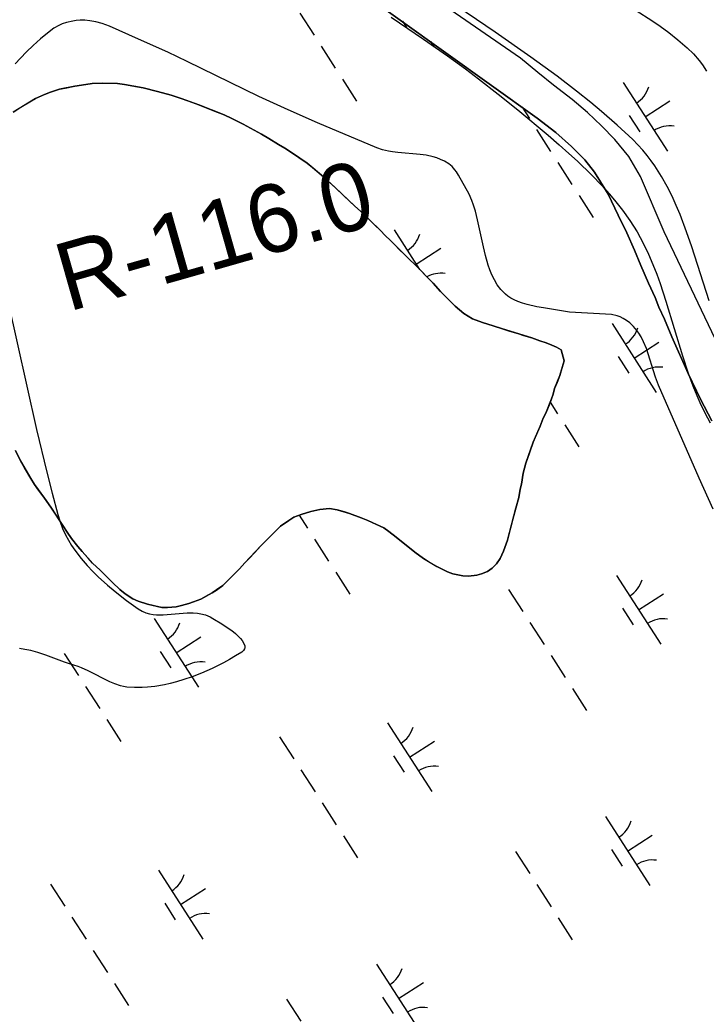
# Model space of a CAD drawing. Extents: x 3937982 to 3958556, y 219448 to 241894.
# Drawn here: x 3949928 to 3950347, y 228394 to 229001 of the extents above; entities that cross this region are included whole.
import ezdxf

# ---------------------------------------------------------------- set-up
doc = ezdxf.new("R2010")
doc.units = 0
for name, color, linetype in [('V-RIVR-RANG-IDEN', 7, 'Continuous'), ('V-SITE-VEGE', 7, 'Continuous'), ('V-TOPO-SHOR', 7, 'Continuous'), ('V-WETL-SWMP', 7, 'Continuous')]:
    doc.layers.add(name, color=color, linetype=linetype)

msp = doc.modelspace()

# ---------------------------------------------------------------- linework, layer by layer
at = {"layer": 'V-SITE-VEGE'}
for points in [[(3950348.617, 228829.865), (3950337.947, 228862.819), (3950334.75, 228872.131), (3950330.798, 228882.582), (3950328.514, 228888.044), (3950325.911, 228893.766), (3950322.917, 228899.73), (3950319.442, 228905.915), (3950315.37, 228912.286), (3950313.107, 228915.471), (3950310.647, 228918.682), (3950307.969, 228921.91), (3950305.044, 228925.142), (3950301.851, 228928.369), (3950292.476, 228937.11), (3950282.887, 228945.501), (3950276.386, 228950.92), (3950267.603, 228957.955), (3950255.71, 228967.038), (3950239.606, 228978.74), (3950217.853, 228993.868), (3950188.736, 229013.839)], [(3950304, 229007.226), (3950313.545, 229001.057), (3950318.563, 228997.569), (3950323.847, 228993.676), (3950329.401, 228989.304), (3950335.219, 228984.368), (3950339.045, 228980.661), (3950342.445, 228976.708), (3950344.493, 228973.952), (3950346.975, 228970.132)], [(3950171.943, 228919.344), (3950158.459, 228920.476), (3950155.135, 228920.892), (3950152.675, 228921.314), (3950149.06, 228922.188), (3950145.556, 228923.428), (3950109.38, 228938.626), (3950091.376, 228946.476), (3950082.437, 228950.539), (3950073.553, 228954.721), (3950029.648, 228976.133), (3950017.874, 228981.705), (3950000.074, 228989.752), (3949982.232, 228997.543), (3949977.884, 228999.183), (3949973.917, 229000.266), (3949970.354, 229000.905), (3949967.188, 229001.196), (3949964.396, 229001.229), (3949961.947, 229001.071), (3949959.807, 229000.783), (3949956.081, 228999.92), (3949953.323, 228998.958), (3949951.281, 228998.04), (3949948.274, 228996.349), (3949945.354, 228994.249), (3949940.215, 228989.975), (3949935.607, 228985.871), (3949931.491, 228981.939), (3949927.819, 228978.181), (3949924.556, 228974.597)], [(3950154.342, 229003.203), (3950174.103, 228989.787), (3950188.769, 228979.473), (3950199.658, 228971.549), (3950207.754, 228965.479), (3950219.767, 228956.14), (3950231.607, 228946.486), (3950250.141, 228931.015), (3950257.014, 228925.142), (3950262.943, 228919.919), (3950268.047, 228915.264), (3950276.737, 228906.874), (3950283.001, 228900.328), (3950287.534, 228895.249), (3950290.829, 228891.335), (3950295.584, 228885.269), (3950300.096, 228878.957), (3950302.408, 228875.427), (3950304.526, 228871.949), (3950308.298, 228865.07), (3950311.489, 228858.467), (3950314.215, 228852.161), (3950316.57, 228846.163), (3950318.628, 228840.475), (3950322.192, 228829.682), (3950332.24, 228796.314), (3950335.742, 228785.734), (3950338.621, 228777.921), (3950340.97, 228772.152), (3950342.852, 228767.882), (3950345.906, 228761.586), (3950349.269, 228755.43)], [(3950351.026, 228702.727), (3950342.447, 228721.587), (3950317.658, 228778.491), (3950315.763, 228783.344), (3950310.328, 228800.758), (3950308.561, 228804.957), (3950306.957, 228808), (3950305.558, 228810.21), (3950304.383, 228811.822), (3950302.392, 228814.152), (3950300.096, 228816.37), (3950298.067, 228817.956), (3950296.096, 228819.162), (3950294.2, 228820.071), (3950292.381, 228820.751), (3950288.877, 228821.634), (3950263.218, 228822.959), (3950247.327, 228825.543), (3950243.364, 228826.27), (3950237.458, 228827.651), (3950234.523, 228828.523), (3950231.607, 228829.547), (3950229.411, 228830.502), (3950227.439, 228831.577), (3950225.676, 228832.756), (3950224.093, 228834.022), (3950222.669, 228835.355), (3950221.392, 228836.744), (3950219.174, 228839.683), (3950217.371, 228842.714), (3950215.897, 228845.765), (3950214.68, 228848.788), (3950213.658, 228851.745), (3950212.003, 228857.554), (3950210.748, 228862.842), (3950207.137, 228879.404), (3950205.776, 228884.591), (3950204.608, 228888.362), (3950203.627, 228891.1), (3950201.954, 228895.034), (3950195.544, 228906.699), (3950194.294, 228908.604), (3950193.262, 228909.964), (3950191.511, 228911.862), (3950189.457, 228913.546), (3950186.963, 228915.098), (3950184.548, 228916.284), (3950182.226, 228917.187), (3950180.006, 228917.875), (3950175.746, 228918.807), (3950171.943, 228919.344)], [(3949919.92, 228830.727), (3949937.713, 228751.224), (3949943.902, 228725.316), (3949947.181, 228712.375), (3949950.621, 228699.434), (3949952.043, 228694.912), (3949953.665, 228690.803), (3949955.424, 228687.068), (3949957.269, 228683.66), (3949959.164, 228680.549), (3949961.072, 228677.702), (3949964.972, 228672.539), (3949968.695, 228668.204), (3949972.156, 228664.538), (3949975.326, 228661.425), (3949981.134, 228656.18), (3949985.669, 228652.403), (3949992.667, 228646.968), (3949999.794, 228641.787), (3950002.182, 228640.359), (3950004.521, 228639.395), (3950006.792, 228638.774), (3950008.981, 228638.407), (3950011.078, 228638.227), (3950015.113, 228638.219), (3950029.703, 228639.372), (3950033.326, 228639.368), (3950036, 228639.145), (3950037.979, 228638.823), (3950040.883, 228638.045), (3950043.699, 228636.847), (3950045.485, 228635.894), (3950050.955, 228632.663), (3950054.217, 228630.496), (3950056.972, 228628.481), (3950059.2, 228626.666), (3950060.945, 228625.065), (3950062.268, 228623.674), (3950063.241, 228622.478), (3950064.386, 228620.577), (3950064.844, 228619.113), (3950064.869, 228618.081), (3950064.687, 228617.352), (3950064.072, 228616.338), (3950063.016, 228615.433), (3950059.231, 228613.047), (3950055.528, 228610.868), (3950051.93, 228608.881), (3950044.907, 228605.353), (3950038.53, 228602.531), (3950032.814, 228600.302), (3950027.745, 228598.57)], [(3950027.745, 228598.57), (3950023.28, 228597.236), (3950019.367, 228596.223), (3950015.944, 228595.463), (3950009.989, 228594.435), (3950005.571, 228593.939), (3950002.299, 228593.73), (3949997.473, 228593.7), (3949992.769, 228594.021), (3949990.791, 228594.33), (3949988.935, 228594.771), (3949985.466, 228595.926), (3949982.431, 228597.216), (3949969.148, 228604.038), (3949965.156, 228605.828), (3949963.157, 228606.575), (3949957.941, 228608.177), (3949954.824, 228609.246), (3949943.32, 228613.489), (3949938.487, 228615.099), (3949934.241, 228616.281), (3949930.543, 228617.061), (3949927.334, 228617.499)]]:
    msp.add_lwpolyline(points, dxfattribs=at)
at = {"layer": 'V-TOPO-SHOR'}
for points in [[(3950404.1, 228697.801), (3950321.143, 228872.076), (3950306.678, 228905.891), (3950299.594, 228918.004), (3950290.858, 228928.451), (3950282.768, 228936.852), (3950274.166, 228944.997), (3950264.801, 228952.757), (3950253.512, 228961.529), (3950243.891, 228969.413), (3950233.241, 228978.189), (3950120.02, 229056.193)], [(3950350.104, 228756.581), (3950343.272, 228769.848), (3950335.662, 228785.54), (3950325.848, 228807.996), (3950321.201, 228818.715), (3950317.844, 228826.117), (3950315.518, 228831.859), (3950311.518, 228840.662), (3950306.867, 228851.51), (3950302.992, 228860.824), (3950298.216, 228871.414), (3950293.055, 228882.259), (3950286.864, 228895.018), (3950278.496, 228908.532), (3950272.581, 228916.049), (3950264.494, 228924.069), (3950254.868, 228932.719), (3950243.58, 228941.493), (3950132.011, 229021.551)], [(3949923.362, 228945.147), (3949928.208, 228948.108), (3949933.564, 228951.327), (3949937.133, 228953.517), (3949942.62, 228955.968), (3949946.321, 228957.392), (3949951.811, 228959.077), (3949955.258, 228959.857), (3949961.136, 228961.035), (3949965.095, 228961.69), (3949971.611, 228962.614), (3949978.13, 228962.899), (3949987.08, 228962.553), (3949991.43, 228962.061), (3949998.211, 228960.812), (3950002.817, 228959.935), (3950011.519, 228957.799), (3950019.967, 228955.536), (3950025.984, 228953.517), (3950030.209, 228951.999), (3950036.867, 228949.601), (3950041.35, 228947.829), (3950048.137, 228945.046), (3950052.364, 228943.404), (3950056.976, 228941.249), (3950064.021, 228937.7), (3950070.685, 228934.022), (3950075.17, 228931.611), (3950079.527, 228929.074), (3950085.425, 228925.392), (3950089.398, 228923.108), (3950094.653, 228919.68), (3950097.987, 228917.392), (3950102.988, 228913.962), (3950106.196, 228911.291), (3950112.997, 228905.569), (3950116.589, 228902.259), (3950120.054, 228899.079), (3950125.447, 228893.988), (3950132.121, 228887.624), (3950135.586, 228884.7), (3950140.209, 228880.245), (3950144.573, 228875.916), (3950147.397, 228873.243), (3950151.121, 228869.426), (3950153.56, 228867.134), (3950156.9, 228863.698), (3950159.081, 228861.533), (3950162.677, 228857.969), (3950165.117, 228855.551), (3950169.096, 228851.733), (3950171.793, 228848.932), (3950175.901, 228844.731), (3950179.883, 228840.658), (3950184.378, 228835.562)], [(3950184.378, 228835.562), (3950186.69, 228833.273), (3950190.157, 228829.836), (3950193.367, 228826.653), (3950198.757, 228822.074), (3950204.01, 228818.9), (3950210.029, 228816.624), (3950216.685, 228814.607), (3950222.319, 228812.715), (3950226.542, 228811.455), (3950231.662, 228809.944), (3950235.119, 228808.807), (3950240.239, 228807.296), (3950245.105, 228805.526), (3950249.074, 228804.265), (3950252.404, 228802.745), (3950255.349, 228801.608), (3950258.169, 228799.958), (3950259.988, 228793.189)], [(3950259.988, 228793.189), (3950258.225, 228787.174), (3950257.342, 228784.229), (3950255.7, 228780.004), (3950254.18, 228776.418), (3950253.301, 228772.961), (3950252.292, 228770.018), (3950250.772, 228766.176), (3950248.749, 228761.31), (3950247.227, 228758.234), (3950245.331, 228753.368), (3950243.684, 228749.782), (3950241.028, 228743.634), (3950238.754, 228736.976), (3950236.608, 228730.703), (3950234.974, 228724.559), (3950233.979, 228718.034), (3950233.225, 228714.964), (3950232.352, 228709.717), (3950230.462, 228703.19), (3950228.703, 228696.534), (3950227.568, 228692.438), (3950226.69, 228688.856), (3950225.305, 228683.736), (3950223.034, 228676.949), (3950220.88, 228672.466), (3950218.592, 228669.26), (3950216.046, 228666.692), (3950213.243, 228664.505), (3950209.542, 228663.213), (3950206.605, 228662.432), (3950201.622, 228661.773), (3950198.169, 228661.884), (3950192.027, 228663.264), (3950188.697, 228664.401), (3950184.982, 228666.301), (3950182.164, 228667.569), (3950177.55, 228670.36), (3950174.089, 228672.519), (3950168.83, 228676.459), (3950165.495, 228679.13), (3950160.492, 228683.199), (3950157.412, 228685.616), (3950152.925, 228689.046), (3950149.847, 228691.207), (3950145.364, 228693.232), (3950139.981, 228695.768), (3950136.012, 228697.412), (3950128.969, 228699.937), (3950125.897, 228700.947), (3950121.289, 228702.334), (3950116.683, 228703.081), (3950110.677, 228702.545), (3950105.186, 228701.242), (3950099.441, 228699.428), (3950094.973, 228697.746), (3950091.913, 228695.815), (3950086.815, 228692.341), (3950082.359, 228687.975), (3950077.268, 228682.841), (3950074.722, 228680.273), (3950071.031, 228676.293), (3950067.341, 228672.441), (3950064.922, 228669.875), (3950061.615, 228666.152), (3950059.45, 228663.971), (3950057.158, 228661.785), (3950054.996, 228659.475), (3950051.43, 228656.137), (3950047.608, 228653.309), (3950044.932, 228651.506), (3950040.848, 228649.315), (3950038.044, 228647.769), (3950033.576, 228646.087), (3950030.641, 228645.051), (3950026.172, 228643.755), (3950022.977, 228643.101), (3950017.738, 228642.696), (3950014.288, 228642.682), (3950009.68, 228643.683), (3950005.586, 228644.689), (3949999.825, 228646.581), (3949996.494, 228647.845), (3949991.878, 228650.892), (3949988.671, 228653.692), (3949984.051, 228657.89), (3949979.684, 228662.346), (3949976.602, 228665.4), (3949971.982, 228669.727), (3949969.156, 228672.783), (3949965.559, 228676.732), (3949962.989, 228679.789), (3949959.133, 228684.758), (3949956.432, 228688.581), (3949953.728, 228692.79), (3949949.354, 228699.546), (3949946.521, 228703.88), (3949942.534, 228709.487), (3949938.933, 228714.331), (3949936.49, 228717.644), (3949934.174, 228721.468)], [(3949934.174, 228721.468), (3949930.438, 228727.846), (3949927.991, 228732.181), (3949924.894, 228738.561)]]:
    msp.add_lwpolyline(points, dxfattribs=at)
at = {"layer": 'V-WETL-SWMP'}
for p, q in [((3950098.533, 229005.606), (3950107.193, 228992.152)), ((3950161.227, 229000.586), (3950163.69, 228996.761)), ((3950178.279, 228988.35), (3950180.461, 228984.96)), ((3950111.523, 228985.426), (3950120.183, 228971.972)), ((3950124.512, 228965.245), (3950133.172, 228951.791)), ((3950295.965, 228963.313), (3950323.027, 228921.27)), ((3950309.496, 228942.292), (3950324.631, 228952.034)), ((3950234.35, 228948.115), (3950238.76, 228941.264)), ((3950299.761, 228943.161), (3950306.256, 228933.07)), ((3950243.09, 228934.538), (3950251.749, 228921.084)), ((3950256.079, 228914.357), (3950264.739, 228900.903)), ((3950269.069, 228894.176), (3950277.729, 228880.722)), ((3950156.097, 228873.284), (3950171.671, 228849.088)), ((3950169.629, 228852.262), (3950184.764, 228862.005)), ((3950289.227, 228815.985), (3950316.289, 228773.942)), ((3950302.758, 228794.964), (3950317.893, 228804.706)), ((3950293.023, 228795.833), (3950299.518, 228785.742)), ((3950251.472, 228768.004), (3950256.01, 228760.953)), ((3950260.34, 228754.227), (3950269, 228740.773)), ((3950098.117, 228698.929), (3950103.153, 228691.105)), ((3950107.483, 228684.378), (3950116.143, 228670.924)), ((3950120.473, 228664.197), (3950129.133, 228650.743)), ((3950291.925, 228662.265), (3950318.988, 228620.222)), ((3950226.06, 228653.671), (3950234.72, 228640.217)), ((3950305.456, 228641.244), (3950320.592, 228650.986)), ((3950295.721, 228642.113), (3950302.216, 228632.023)), ((3950009.492, 228635.926), (3950036.554, 228593.883)), ((3950239.05, 228633.49), (3950247.71, 228620.036)), ((3950023.023, 228614.905), (3950038.159, 228624.647)), ((3950013.288, 228615.774), (3950019.783, 228605.683)), ((3949954.626, 228614.529), (3949963.286, 228601.075)), ((3950252.04, 228613.309), (3950260.7, 228599.855)), ((3949967.616, 228594.348), (3949976.276, 228580.894)), ((3950265.03, 228593.128), (3950273.69, 228579.674)), ((3949980.606, 228574.168), (3949989.266, 228560.714)), ((3950152.058, 228572.236), (3950179.12, 228530.193)), ((3950086.193, 228563.641), (3950094.853, 228550.187)), ((3950165.589, 228551.214), (3950180.725, 228560.957)), ((3950155.854, 228552.084), (3950162.349, 228541.993)), ((3950099.183, 228543.46), (3950107.843, 228530.006)), ((3950112.173, 228523.28), (3950120.833, 228509.826)), ((3950285.187, 228514.937), (3950312.249, 228472.894)), ((3950125.163, 228503.099), (3950133.823, 228489.645)), ((3950298.718, 228493.916), (3950313.854, 228503.658)), ((3950288.983, 228494.785), (3950295.478, 228484.695)), ((3950230.321, 228493.54), (3950238.981, 228480.086)), ((3950012.191, 228482.206), (3950039.253, 228440.163)), ((3949946.326, 228473.612), (3949954.986, 228460.158)), ((3950025.722, 228461.185), (3950040.857, 228470.927)), ((3950243.311, 228473.36), (3950251.971, 228459.906)), ((3950015.987, 228462.054), (3950022.482, 228451.964)), ((3949959.316, 228453.431), (3949967.976, 228439.977)), ((3950256.301, 228453.179), (3950264.961, 228439.725)), ((3949972.305, 228433.25), (3949980.965, 228419.796)), ((3950145.32, 228424.908), (3950172.382, 228382.865)), ((3949985.295, 228413.069), (3949993.955, 228399.615)), ((3950158.851, 228403.886), (3950173.987, 228413.629)), ((3950090.454, 228403.511), (3950099.114, 228390.057)), ((3950149.116, 228404.755), (3950155.611, 228394.665))]:
    msp.add_line(p, q, dxfattribs=at)
for points in [[(3950404.099, 228697.801), (3950321.143, 228872.075), (3950306.679, 228905.891), (3950299.595, 228918.005), (3950290.857, 228928.451), (3950282.767, 228936.853), (3950274.166, 228944.998), (3950264.8, 228952.756), (3950253.512, 228961.528), (3950243.89, 228969.413), (3950233.241, 228978.188), (3950120.019, 229056.194)], [(3950132.011, 229021.551), (3950243.58, 228941.492), (3950254.868, 228932.72), (3950264.494, 228924.068), (3950272.582, 228916.049), (3950278.496, 228908.532), (3950286.864, 228895.017), (3950293.055, 228882.259), (3950298.216, 228871.415), (3950302.992, 228860.825), (3950306.867, 228851.509), (3950311.517, 228840.662), (3950315.518, 228831.859), (3950317.844, 228826.116), (3950321.2, 228818.715), (3950325.848, 228807.997), (3950335.661, 228785.539), (3950343.272, 228769.847), (3950350.105, 228756.581)], [(3950259.989, 228793.19), (3950258.17, 228799.958), (3950255.35, 228801.608), (3950252.405, 228802.746), (3950249.075, 228804.265), (3950245.106, 228805.527), (3950240.24, 228807.295), (3950222.319, 228812.715), (3950216.686, 228814.608), (3950210.029, 228816.625), (3950204.011, 228818.9), (3950198.756, 228822.074), (3950193.366, 228826.653), (3950184.379, 228835.563), (3950179.882, 228840.657), (3950169.096, 228851.733), (3950165.116, 228855.551), (3950156.899, 228863.697), (3950153.56, 228867.135), (3950151.121, 228869.425), (3950147.397, 228873.244), (3950135.586, 228884.699), (3950132.122, 228887.625), (3950120.055, 228899.078), (3950112.996, 228905.568), (3950102.988, 228913.962), (3950094.653, 228919.679), (3950089.397, 228923.108), (3950085.424, 228925.392), (3950079.527, 228929.074), (3950075.17, 228931.612), (3950064.021, 228937.7), (3950056.975, 228941.249), (3950052.363, 228943.403), (3950036.867, 228949.6), (3950025.984, 228953.516), (3950019.966, 228955.536), (3950011.519, 228957.8), (3950002.816, 228959.936), (3949991.429, 228962.06), (3949987.08, 228962.553), (3949978.13, 228962.898), (3949971.611, 228962.614), (3949961.135, 228961.034), (3949951.811, 228959.077), (3949946.321, 228957.391), (3949942.62, 228955.969), (3949937.133, 228953.516), (3949923.362, 228945.147)], [(3950022.978, 228643.102), (3950026.172, 228643.755), (3950030.641, 228645.052), (3950038.044, 228647.769), (3950044.931, 228651.506), (3950047.608, 228653.308), (3950051.431, 228656.137), (3950054.996, 228659.476), (3950057.159, 228661.786), (3950061.615, 228666.152), (3950064.923, 228669.874), (3950074.722, 228680.272), (3950086.815, 228692.341), (3950091.913, 228695.815), (3950094.973, 228697.746), (3950099.441, 228699.427), (3950105.186, 228701.242), (3950110.677, 228702.544), (3950116.683, 228703.081), (3950121.289, 228702.334), (3950128.97, 228699.938), (3950136.012, 228697.412), (3950139.982, 228695.767), (3950149.846, 228691.207), (3950152.924, 228689.047), (3950157.413, 228685.615), (3950168.83, 228676.46), (3950174.089, 228672.519), (3950182.164, 228667.568), (3950184.982, 228666.302), (3950188.698, 228664.4), (3950192.027, 228663.264), (3950198.169, 228661.884), (3950201.622, 228661.772), (3950206.605, 228662.432), (3950209.542, 228663.212), (3950213.243, 228664.506), (3950216.047, 228666.692), (3950218.592, 228669.26), (3950220.88, 228672.466), (3950223.034, 228676.949), (3950225.305, 228683.735), (3950230.463, 228703.189), (3950232.352, 228709.717), (3950233.225, 228714.963), (3950233.978, 228718.034), (3950234.973, 228724.559), (3950236.608, 228730.702), (3950241.027, 228743.633), (3950245.331, 228753.368), (3950247.228, 228758.234), (3950248.749, 228761.309), (3950252.291, 228770.017), (3950253.301, 228772.962), (3950254.181, 228776.418), (3950257.343, 228784.23), (3950259.989, 228793.19)], [(3949924.894, 228738.56), (3949927.99, 228732.181), (3949934.173, 228721.469), (3949936.49, 228717.644), (3949942.534, 228709.488), (3949946.522, 228703.88), (3949956.432, 228688.582), (3949959.133, 228684.758), (3949962.99, 228679.789), (3949965.56, 228676.732), (3949971.982, 228669.728), (3949976.603, 228665.401), (3949984.05, 228657.891), (3949988.671, 228653.692), (3949991.879, 228650.893), (3949996.494, 228647.845), (3949999.824, 228646.581), (3950005.585, 228644.688), (3950014.287, 228642.681), (3950017.739, 228642.695), (3950022.978, 228643.102)]]:
    msp.add_lwpolyline(points, dxfattribs=at)
for centre, start, end in [((3950294.745, 228965.646), 301.99668, 343.540338), ((3950324.645, 228919.194), 81.996677, 123.540335), ((3950154.878, 228875.616), 301.99668, 343.540338), ((3950184.778, 228829.165), 81.996677, 119.411994), ((3950288.007, 228818.318), 301.99668, 343.540338), ((3950317.907, 228771.866), 81.996677, 123.540335), ((3950290.706, 228664.598), 301.99668, 343.540338), ((3950320.606, 228618.146), 81.996677, 123.540335), ((3950008.273, 228638.259), 301.99668, 343.540338), ((3950038.173, 228591.807), 81.996677, 123.540335), ((3950150.839, 228574.569), 301.99668, 343.540338), ((3950180.739, 228528.117), 81.996677, 123.540335), ((3950283.968, 228517.27), 301.99668, 343.540338), ((3950313.868, 228470.818), 81.996677, 123.540335), ((3950010.971, 228484.539), 301.99668, 343.540338), ((3950040.871, 228438.087), 81.996677, 123.540335), ((3950144.101, 228427.241), 301.99668, 343.540338), ((3950174.001, 228380.789), 81.996677, 123.540335)]:
    msp.add_arc(centre, 17.623, start, end, dxfattribs=at)

# ---------------------------------------------------------------- texts
at = {"layer": 'V-RIVR-RANG-IDEN'}
msp.add_text('R-116.0', height=41.5, rotation=15.871177, dxfattribs=at).set_placement((3949956.96, 228823.132))

doc.saveas('drawing.dxf')
